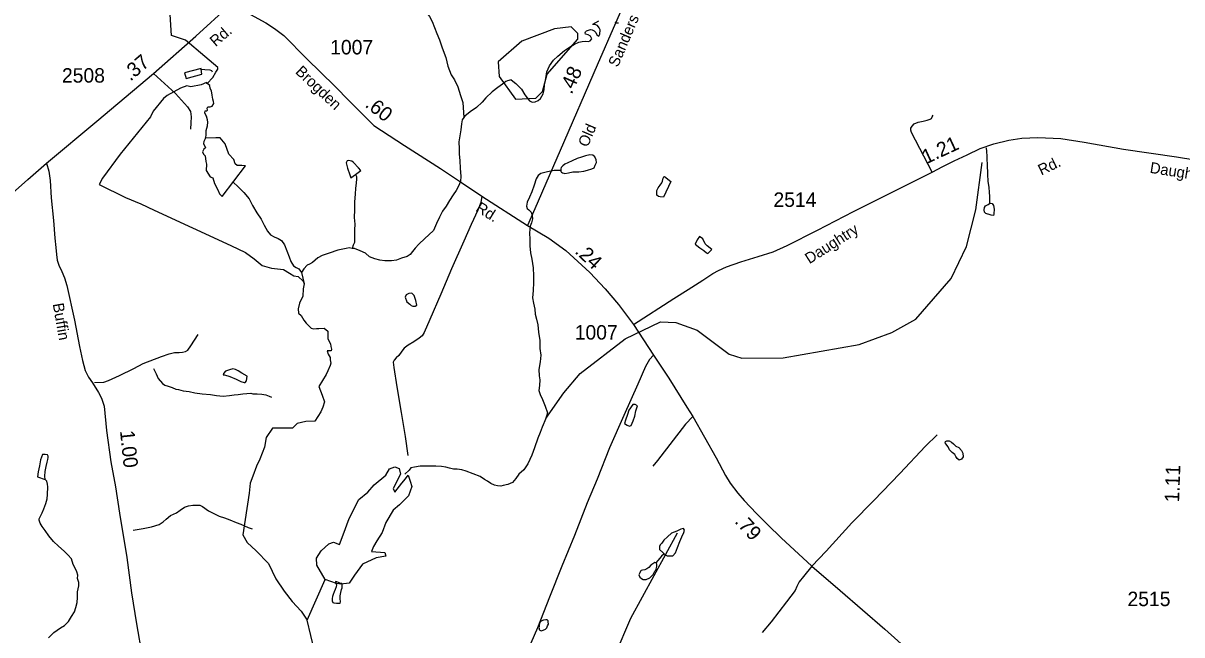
# Model space of a CAD drawing. Extents: x 2082433 to 2279600, y 546599 to 755198.
# Drawn here: x 2206062 to 2216083, y 619880 to 625167 of the extents above; entities that cross this region are included whole.
import ezdxf

# ---------------------------------------------------------------- set-up
doc = ezdxf.new("R2010")
doc.units = 0
for name, color, linetype in [('Exist Hydrographic Creek Single Shore', 7, 'Continuous'), ('Exist Hydrographic Misc Water Feature', 7, 'Continuous'), ('Exist Hydrographic Pond Over 1500 Sq Ft', 7, 'Continuous'), ('Exist Hydrographic Pond Under 1500 Sq Ft', 7, 'Continuous'), ('Exist Road Non-System Type 51', 7, 'Continuous'), ('Exist Road Secondary Mileage Hundredths English Label', 7, 'Continuous'), ('Exist Road Secondary Type 41 Attributed', 7, 'Continuous'), ('Exist Road Secondary Type 51 Attributed', 7, 'Continuous'), ('Exist Road Secondary Type 51 Label', 7, 'Continuous'), ('Exist Road Secondary Type 51 Number Label', 7, 'Continuous')]:
    doc.layers.add(name, color=color, linetype=linetype)

msp = doc.modelspace()

# ---------------------------------------------------------------- linework, layer by layer
at = {"layer": 'Exist Hydrographic Creek Single Shore'}
msp.add_line((2208519, 620007), (2208675, 620358), dxfattribs=at)
for points in [[(2207652, 624645), (2207702, 624698), (2207729, 624744), (2207745, 624768), (2207745, 624784), (2207595, 624911), (2207501, 624990), (2207466, 625020), (2207345, 625060), (2207332, 625243), (2207321, 625318), (2207367, 625430), (2207390, 625492), (2207488, 625739)], [(2209559, 625249), (2209576, 625226), (2209600, 625180), (2209620, 625130), (2209641, 625078), (2209663, 625022), (2209686, 624954), (2209716, 624871), (2209735, 624795), (2209763, 624719), (2209792, 624677), (2209822, 624616), (2209844, 624542), (2209863, 624480), (2209871, 624394), (2209874, 624352)], [(2207648, 624654), (2207601, 624635), (2207512, 624617), (2207478, 624624), (2207423, 624606), (2207307, 624543), (2207275, 624516), (2207185, 624407), (2207162, 624356), (2206901, 624036), (2206749, 623826), (2206718, 623772)], [(2207640, 624172), (2207644, 624197), (2207644, 624240), (2207655, 624280), (2207660, 624311), (2207657, 624331), (2207648, 624362), (2207641, 624373), (2207633, 624393), (2207635, 624409), (2207648, 624409), (2207655, 624416), (2207652, 624431), (2207660, 624443), (2207679, 624443), (2207695, 624451), (2207711, 624474), (2207708, 624489), (2207703, 624509), (2207695, 624545), (2207692, 624583), (2207679, 624603), (2207677, 624627), (2207652, 624645), (2207648, 624654)], [(2210283, 624676), (2210251, 624668), (2210237, 624662), (2210208, 624640), (2210166, 624610), (2210118, 624574), (2210064, 624521), (2210033, 624485), (2209983, 624439), (2209927, 624400), (2209882, 624364), (2209874, 624352)], [(2209874, 624352), (2209860, 624332), (2209852, 624296), (2209846, 624246), (2209839, 624194), (2209829, 624140), (2209834, 624080), (2209832, 624038), (2209839, 623978), (2209841, 623914), (2209847, 623842), (2209845, 623800), (2209834, 623770), (2209806, 623722), (2209780, 623682), (2209748, 623635), (2209719, 623585), (2209689, 623543), (2209664, 623489), (2209638, 623435), (2209610, 623375), (2209569, 623338), (2209537, 623306), (2209485, 623256), (2209453, 623222), (2209430, 623192), (2209408, 623167), (2209384, 623151), (2209334, 623135), (2209290, 623119), (2209248, 623114), (2209191, 623114), (2209146, 623118), (2209102, 623131), (2209058, 623147), (2209022, 623179), (2208976, 623200), (2208928, 623218), (2208908, 623220)], [(2210581, 621750), (2210738, 621972), (2210879, 622140), (2211268, 622440), (2211575, 622585), (2211708, 622579), (2211892, 622513), (2212169, 622307), (2212277, 622272), (2212635, 622275), (2213292, 622389), (2213575, 622492), (2213782, 622609), (2214088, 622960), (2214220, 623237), (2214301, 623553), (2214356, 623962)], [(2210712, 623894), (2210655, 623894), (2210597, 623883), (2210539, 623869), (2210515, 623849), (2210499, 623821), (2210480, 623766), (2210460, 623710), (2210440, 623662), (2210422, 623620), (2210415, 623584), (2210421, 623564), (2210435, 623554), (2210455, 623532), (2210465, 623504), (2210467, 623476), (2210457, 623442), (2210448, 623412), (2210440, 623354), (2210443, 623298), (2210445, 623242), (2210451, 623183), (2210462, 623127), (2210472, 623052), (2210477, 622983), (2210475, 622925), (2210472, 622857), (2210466, 622793), (2210477, 622747), (2210487, 622695), (2210489, 622653), (2210503, 622609), (2210512, 622559), (2210520, 622497), (2210530, 622424), (2210531, 622355), (2210538, 622296), (2210534, 622239), (2210522, 622173), (2210525, 622119), (2210531, 622084), (2210527, 622034), (2210522, 621993), (2210532, 621957), (2210554, 621914), (2210576, 621856), (2210598, 621800)], [(2206718, 623772), (2206946, 623659), (2207079, 623605), (2207195, 623550), (2207858, 623246), (2207986, 623184), (2208059, 623130), (2208129, 623072), (2208211, 623048), (2208312, 623037), (2208366, 623007), (2208402, 622983), (2208440, 622976), (2208484, 622936), (2208491, 622913)], [(2207879, 623794), (2207921, 623753), (2207969, 623703), (2208015, 623649), (2208044, 623592), (2208084, 623528), (2208120, 623472), (2208145, 623422), (2208175, 623369), (2208200, 623337), (2208233, 623321), (2208268, 623307), (2208295, 623288), (2208322, 623250), (2208342, 623200), (2208361, 623148), (2208376, 623108), (2208401, 623070), (2208423, 623054), (2208445, 623043), (2208470, 623011), (2208491, 622913)], [(2208908, 623220), (2208880, 623226), (2208854, 623219), (2208782, 623205), (2208708, 623178), (2208648, 623160), (2208609, 623140), (2208587, 623118), (2208565, 623098), (2208537, 623083), (2208517, 623075), (2208489, 623043), (2208470, 623011)], [(2208491, 622913), (2208483, 622871), (2208480, 622806), (2208452, 622746), (2208441, 622699), (2208443, 622661), (2208467, 622641), (2208490, 622599), (2208510, 622575), (2208552, 622532), (2208572, 622525), (2208599, 622528), (2208619, 622528), (2208666, 622531), (2208697, 622505), (2208698, 622478), (2208698, 622438), (2208720, 622396), (2208724, 622372), (2208728, 622349), (2208725, 622334), (2208706, 622336), (2208694, 622336), (2208690, 622334), (2208701, 622307), (2208717, 622278), (2208717, 622256), (2208724, 622229), (2208717, 622209), (2208698, 622162), (2208683, 622131), (2208618, 622026), (2208647, 621952), (2208669, 621894), (2208655, 621847), (2208635, 621809), (2208584, 621727), (2208507, 621725), (2208431, 621706), (2208391, 621666), (2208312, 621666), (2208266, 621666), (2208218, 621666), (2208164, 621587), (2208150, 621502), (2208110, 621399), (2208079, 621337), (2208048, 621252), (2208025, 621190), (2208017, 621105), (2207961, 620745), (2207998, 620677), (2208078, 620606), (2208185, 620498), (2208248, 620365), (2208319, 620257), (2208389, 620169), (2208466, 620084), (2208519, 620007)], [(2210598, 621800), (2210581, 621750), (2210550, 621674), (2210532, 621628), (2210514, 621580), (2210485, 621497), (2210461, 621433), (2210428, 621357), (2210392, 621305), (2210348, 621268), (2210323, 621231), (2210293, 621198), (2210255, 621180), (2210213, 621172), (2210193, 621164), (2210165, 621167), (2210137, 621175), (2210107, 621187), (2210079, 621207), (2210051, 621223), (2210013, 621248), (2209894, 621295), (2209857, 621305), (2209815, 621313), (2209784, 621313), (2209749, 621320), (2209716, 621330), (2209679, 621334), (2209631, 621339), (2209587, 621339), (2209549, 621339), (2209496, 621337), (2209445, 621330), (2209414, 621324), (2209399, 621304), (2209363, 621270)], [(2209450, 615481), (2209423, 615806), (2209346, 616047), (2209303, 616281), (2209327, 616454), (2209473, 616907), (2209548, 617030), (2209705, 617191), (2210195, 617385), (2210369, 617562), (2210517, 617772), (2210582, 617954), (2210439, 618272), (2210445, 618488), (2210470, 618570), (2210751, 618905), (2211047, 619391), (2211318, 620025), (2211721, 620762)], [(2207880, 614837), (2207737, 614994), (2207735, 615378), (2207906, 615886), (2207905, 616113), (2207778, 616410), (2207718, 616651), (2207740, 617077), (2207772, 617253), (2207846, 617321), (2208121, 617348), (2208254, 617414), (2208328, 617541), (2208401, 617808), (2208332, 618190), (2208338, 618498), (2208501, 619023), (2208624, 619349), (2208614, 619608), (2208519, 620007)]]:
    msp.add_lwpolyline(points, dxfattribs=at)
at = {"layer": 'Exist Hydrographic Misc Water Feature'}
for points in [[(2210283, 624676), (2210323, 624645), (2210372, 624597), (2210402, 624549), (2210422, 624522), (2210442, 624496), (2210465, 624484), (2210491, 624486), (2210516, 624498), (2210536, 624517), (2210558, 624555), (2210568, 624590), (2210571, 624633), (2210581, 624689), (2210590, 624747), (2210614, 624797), (2210648, 624847), (2210685, 624883), (2210743, 624930), (2210787, 624960), (2210831, 624986), (2210868, 625003), (2210897, 625009), (2210924, 625011), (2210950, 625009), (2210965, 625013), (2210979, 625031), (2210970, 625055), (2210948, 625065), (2210924, 625073), (2210922, 625083), (2210924, 625093), (2210934, 625101), (2210950, 625107), (2210968, 625111), (2210982, 625109), (2211000, 625100), (2211014, 625086), (2211024, 625067), (2211042, 625056), (2211050, 625072), (2211052, 625108), (2211044, 625128), (2211028, 625148), (2211005, 625155), (2210987, 625155)], [(2211039, 625184), (2210987, 625155)], [(2211212, 625167), (2211196, 625167), (2211182, 625173)], [(2207602, 624768), (2207600, 624776), (2207458, 624739), (2207472, 624689), (2207606, 624726), (2207602, 624768)], [(2207602, 624768), (2207634, 624767), (2207676, 624765), (2207692, 624757), (2207696, 624747)], [(2210712, 623894), (2210712, 623884), (2210717, 623878), (2210727, 623872), (2210738, 623870), (2210746, 623868), (2210778, 623872), (2210816, 623881), (2210869, 623883), (2210912, 623887), (2210942, 623896), (2210980, 623908), (2211000, 623918), (2211010, 623940), (2211020, 623964), (2211018, 623986), (2211005, 624012), (2210989, 624026), (2210962, 624030), (2210925, 624021), (2210891, 624009), (2210854, 623997), (2210810, 623978), (2210774, 623960), (2210748, 623948), (2210728, 623934), (2210716, 623920), (2210712, 623908), (2210712, 623894)], [(2214392, 624089), (2214394, 624059), (2214398, 624017), (2214396, 623989), (2214400, 623949), (2214403, 623859), (2214406, 623801), (2214414, 623748), (2214416, 623705), (2214420, 623669), (2214420, 623631), (2214421, 623607)], [(2208936, 623860), (2208983, 623894), (2208963, 623918), (2208919, 623963), (2208904, 623975), (2208876, 623979), (2208865, 623977), (2208855, 623959), (2208867, 623913), (2208887, 623855), (2208896, 623831), (2208936, 623860)], [(2208936, 623860), (2208944, 623842), (2208946, 623820), (2208942, 623786), (2208936, 623738), (2208934, 623692), (2208927, 623620), (2208927, 623554), (2208926, 623488), (2208930, 623430), (2208927, 623380), (2208927, 623316), (2208927, 623270), (2208917, 623248), (2208908, 623220)], [(2211599, 623662), (2211572, 623666), (2211557, 623668), (2211543, 623680), (2211541, 623698), (2211543, 623722), (2211555, 623744), (2211571, 623768), (2211587, 623788), (2211590, 623802), (2211596, 623828), (2211602, 623840), (2211608, 623842), (2211663, 623799), (2211599, 623662)], [(2214405, 623515), (2214389, 623523), (2214377, 623533), (2214373, 623555), (2214377, 623573), (2214385, 623587), (2214407, 623601), (2214421, 623607)], [(2214421, 623607), (2214431, 623612), (2214443, 623608), (2214455, 623592), (2214459, 623558), (2214457, 623518), (2214455, 623506), (2214433, 623508), (2214409, 623515), (2214405, 623515)], [(2211874, 623258), (2211915, 623224), (2211948, 623203), (2211973, 623181), (2211983, 623175), (2212017, 623211), (2211978, 623243), (2211959, 623261), (2211940, 623303), (2211912, 623324), (2211892, 623294), (2211874, 623258)], [(2209467, 622730), (2209459, 622770), (2209444, 622814), (2209424, 622833), (2209396, 622831), (2209374, 622819), (2209365, 622799), (2209379, 622759), (2209405, 622737), (2209419, 622726), (2209433, 622722), (2209443, 622722), (2209453, 622720), (2209467, 622730)], [(2207188, 622182), (2207212, 622137), (2207230, 622097), (2207267, 622053), (2207288, 622037), (2207317, 622029), (2207349, 622018), (2207381, 622004), (2207405, 622000), (2207445, 621990), (2207497, 621983), (2207547, 621971), (2207611, 621962), (2207681, 621956), (2207733, 621948), (2207791, 621944), (2207847, 621949), (2207887, 621955), (2207921, 621958), (2207961, 621962), (2207997, 621966), (2208031, 621968), (2208049, 621964), (2208087, 621963), (2208125, 621959), (2208161, 621955), (2208189, 621943), (2208211, 621935)], [(2208000, 622116), (2207952, 622142), (2207921, 622161), (2207897, 622173), (2207875, 622179), (2207846, 622171), (2207812, 622159), (2207794, 622140), (2207792, 622126), (2207804, 622127), (2207848, 622113), (2207904, 622089), (2207944, 622071), (2207972, 622060), (2207981, 622060), (2207994, 622076), (2208000, 622116)], [(2211262, 621706), (2211287, 621693), (2211307, 621685), (2211321, 621689), (2211339, 621729), (2211351, 621771), (2211361, 621815), (2211370, 621841), (2211376, 621860), (2211356, 621871), (2211334, 621871), (2211301, 621821), (2211289, 621785), (2211271, 621735), (2211262, 621706)], [(2214041, 621532), (2214035, 621536), (2214039, 621552), (2214051, 621558), (2214071, 621556), (2214091, 621544), (2214107, 621530), (2214128, 621510), (2214154, 621499), (2214178, 621473), (2214188, 621449), (2214192, 621419), (2214178, 621399), (2214156, 621391), (2214140, 621403), (2214128, 621421), (2214120, 621440), (2214098, 621456), (2214075, 621480), (2214061, 621504), (2214041, 621532)], [(2206251, 621224), (2206248, 621252), (2206252, 621292), (2206260, 621335), (2206270, 621372), (2206274, 621395), (2206279, 621412), (2206279, 621425), (2206273, 621436), (2206251, 621438), (2206235, 621440), (2206229, 621438), (2206212, 621394), (2206202, 621340), (2206192, 621288), (2206187, 621246), (2206251, 621224)], [(2206282, 619855), (2206328, 619900), (2206384, 619942), (2206419, 619962), (2206455, 619996), (2206479, 620039), (2206505, 620079), (2206516, 620117), (2206528, 620161), (2206531, 620203), (2206531, 620253), (2206543, 620303), (2206543, 620333), (2206533, 620367), (2206534, 620395), (2206526, 620426), (2206509, 620461), (2206494, 620489), (2206479, 620538), (2206449, 620572), (2206415, 620604), (2206367, 620646), (2206324, 620687), (2206284, 620735), (2206252, 620781), (2206225, 620816), (2206209, 620844), (2206201, 620872), (2206201, 620882), (2206227, 620934), (2206240, 620970), (2206258, 621014), (2206268, 621056), (2206273, 621094), (2206275, 621159), (2206273, 621182), (2206267, 621209), (2206251, 621224)], [(2207013, 620786), (2207047, 620790), (2207101, 620800), (2207173, 620815), (2207237, 620835), (2207273, 620856), (2207299, 620880), (2207336, 620912), (2207388, 620936), (2207420, 620959), (2207456, 620983), (2207491, 620995), (2207528, 621001), (2207568, 621002), (2207590, 621000), (2207612, 620988), (2207664, 620952), (2207710, 620929), (2207758, 620905), (2207802, 620891), (2207848, 620874), (2207903, 620852), (2207944, 620836), (2207977, 620821), (2208009, 620809), (2208043, 620797)], [(2211605, 620580), (2211613, 620573), (2211631, 620562), (2211649, 620562), (2211659, 620562), (2211681, 620564), (2211703, 620590), (2211720, 620636), (2211742, 620688), (2211760, 620726), (2211776, 620765), (2211781, 620785), (2211773, 620799), (2211749, 620793), (2211714, 620776), (2211670, 620760), (2211636, 620728), (2211602, 620697), (2211586, 620673), (2211570, 620657), (2211564, 620643), (2211566, 620617), (2211593, 620592), (2211605, 620580)], [(2211605, 620580), (2211583, 620559), (2211567, 620543), (2211533, 620503)], [(2211533, 620503), (2211525, 620505), (2211508, 620495), (2211490, 620481), (2211474, 620461), (2211456, 620450), (2211438, 620443), (2211418, 620438), (2211406, 620436), (2211402, 620430), (2211394, 620416), (2211388, 620400), (2211394, 620378), (2211410, 620366), (2211425, 620358), (2211450, 620358), (2211482, 620373), (2211510, 620401), (2211524, 620429), (2211530, 620437)], [(2211530, 620437), (2211536, 620447), (2211541, 620471), (2211543, 620487), (2211539, 620501), (2211533, 620503)], [(2208818, 620324), (2208802, 620328), (2208790, 620332), (2208774, 620338), (2208764, 620340), (2208766, 620326), (2208772, 620312), (2208770, 620294), (2208760, 620272), (2208752, 620252), (2208743, 620230), (2208737, 620212), (2208735, 620194), (2208735, 620174), (2208739, 620160), (2208749, 620158), (2208773, 620154), (2208795, 620154), (2208803, 620154), (2208805, 620166), (2208803, 620194), (2208803, 620218), (2208808, 620246), (2208814, 620272), (2208822, 620286), (2208822, 620300), (2208822, 620314), (2208818, 620324)], [(2210595, 620009), (2210581, 620011), (2210563, 620008), (2210554, 620005), (2210535, 619994), (2210527, 619984), (2210526, 619958), (2210524, 619952), (2210523, 619944), (2210524, 619936), (2210524, 619926), (2210530, 619920), (2210542, 619914), (2210560, 619921), (2210578, 619929), (2210591, 619941), (2210598, 619957), (2210604, 619971), (2210603, 619993), (2210603, 620001), (2210595, 620009)]]:
    msp.add_lwpolyline(points, dxfattribs=at)
at = {"layer": 'Exist Hydrographic Pond Over 1500 Sq Ft'}
for points in [[(2207640, 624172), (2207625, 624144), (2207622, 624128), (2207640, 624090), (2207625, 624078), (2207613, 624054), (2207621, 624034), (2207636, 624019), (2207643, 623972), (2207647, 623949), (2207645, 623894), (2207679, 623840), (2207703, 623829), (2207718, 623782), (2207745, 623727), (2207761, 623691), (2207784, 623669), (2207986, 623934), (2207952, 623937), (2207914, 623937), (2207894, 623952), (2207883, 623990), (2207840, 624034), (2207809, 624124), (2207765, 624175), (2207727, 624175)], [(2208675, 620358), (2208601, 620481), (2208598, 620543), (2208638, 620606), (2208706, 620668), (2208745, 620682), (2208799, 620662), (2208830, 620745), (2208881, 620886), (2208964, 621051), (2209043, 621113), (2209097, 621176), (2209199, 621261), (2209230, 621314), (2209275, 621331), (2209315, 621317), (2209324, 621269), (2209261, 621144), (2209275, 621113), (2209338, 621190), (2209369, 621229), (2209392, 621261), (2209409, 621207), (2209423, 621161), (2209394, 621082), (2209318, 621005), (2209261, 620957), (2209199, 620850), (2209168, 620765), (2209122, 620694), (2209091, 620645), (2209074, 620600), (2209190, 620592), (2209199, 620560), (2209114, 620546), (2208998, 620490), (2208927, 620396), (2208881, 620328), (2208810, 620319), (2208771, 620325)]]:
    msp.add_lwpolyline(points, close=True, dxfattribs=at)
at = {"layer": 'Exist Hydrographic Pond Under 1500 Sq Ft'}
msp.add_lwpolyline([(2210178, 624706), (2210321, 624510), (2210496, 624519), (2210554, 624577), (2210594, 624727), (2210859, 625030), (2210858, 625079), (2210800, 625136), (2210658, 625119), (2210376, 625010), (2210169, 624834), (2210178, 624706)], dxfattribs=at)
at = {"layer": 'Exist Road Non-System Type 51'}
for points in [[(2207188, 624733), (2207378, 624558), (2207484, 624444), (2207510, 624404), (2207515, 624358), (2207512, 624305), (2207510, 624250)], [(2213925, 623880), (2213745, 624221), (2213738, 624242), (2213738, 624259), (2213751, 624276), (2213769, 624298), (2213803, 624310), (2213845, 624320), (2213880, 624328), (2213906, 624338), (2213918, 624343), (2213925, 624356), (2213931, 624371)], [(2210029, 623672), (2210021, 623617), (2209994, 623552), (2209937, 623428), (2209873, 623283), (2209767, 623044), (2209675, 622825), (2209580, 622605), (2209530, 622492), (2209512, 622465), (2209488, 622445), (2209442, 622414), (2209393, 622383), (2209358, 622357), (2209338, 622331), (2209310, 622295), (2209288, 622274), (2209271, 622253), (2209262, 622236), (2209269, 622192), (2209295, 622023), (2209331, 621803), (2209367, 621595), (2209390, 621429)], [(2206680, 622060), (2206760, 622065), (2206800, 622079), (2206896, 622121), (2207020, 622181), (2207101, 622226), (2207258, 622287), (2207324, 622310), (2207371, 622320), (2207412, 622320), (2207441, 622323), (2207465, 622328), (2207486, 622342), (2207512, 622379), (2207575, 622476)], [(2211514, 622298), (2211479, 622260), (2211444, 622198), (2211379, 622047), (2211257, 621775), (2211134, 621497), (2211025, 621227), (2210939, 621021), (2210830, 620739), (2210721, 620474), (2210614, 620206), (2210509, 619942), (2210396, 619676)], [(2211854, 621766), (2211790, 621702), (2211549, 621387), (2211507, 621338)], [(2212884, 620474), (2213008, 620604), (2213229, 620847), (2213418, 621040), (2213643, 621274), (2213865, 621510), (2213967, 621609)], [(2212884, 620474), (2212810, 620385), (2212773, 620338), (2212754, 620299), (2212740, 620264), (2212663, 620166), (2212531, 619992), (2212454, 619900)]]:
    msp.add_lwpolyline(points, dxfattribs=at)
at = {"layer": 'Exist Road Secondary Type 41 Attributed'}
msp.add_lwpolyline([(2206264, 623956), (2206284, 623888), (2206294, 623808), (2206303, 623658), (2206323, 623460), (2206336, 623308), (2206343, 623229), (2206349, 623168), (2206356, 623118), (2206370, 623075), (2206395, 623020), (2206419, 622966), (2206440, 622899), (2206506, 622599), (2206550, 622371), (2206575, 622252), (2206598, 622166), (2206628, 622106), (2206660, 622059), (2206714, 621975), (2206738, 621927), (2206762, 621857), (2206783, 621647), (2206820, 621375), (2206859, 621158), (2206896, 620932), (2206957, 620548), (2207000, 620244), (2207041, 619974), (2207090, 619692)], dxfattribs=at)
at = {"layer": 'Exist Road Secondary Type 51 Attributed'}
for points in [[(2211374, 625757), (2211366, 625642), (2211355, 625580), (2211301, 625431), (2211184, 625168), (2211027, 624803), (2210705, 624067), (2210486, 623561), (2210424, 623417)], [(2206264, 623956), (2206700, 624320), (2207188, 624733), (2207555, 625055), (2207845, 625320)], [(2207845, 625320), (2207951, 625280), (2208029, 625241), (2208161, 625170), (2208235, 625121), (2208317, 625061), (2208516, 624860), (2208757, 624623), (2208885, 624494), (2208968, 624410), (2209033, 624344), (2209095, 624282), (2209361, 624110), (2209670, 623911), (2209844, 623795), (2210029, 623672), (2210424, 623417)], [(2211340, 622563), (2211690, 622787), (2211812, 622866), (2211941, 622947), (2212026, 623003), (2212075, 623029), (2212145, 623060), (2212268, 623103), (2212419, 623150), (2212548, 623191), (2212670, 623245), (2212933, 623378), (2213242, 623539), (2213617, 623726), (2213925, 623880), (2214016, 623929), (2214113, 623977), (2214226, 624030), (2214340, 624083), (2214458, 624123), (2214586, 624157), (2214699, 624172), (2214837, 624179), (2215037, 624171), (2215239, 624139), (2215578, 624078), (2216037, 624013), (2216477, 623941)], [(2205700, 623460), (2206103, 623815), (2206264, 623956)], [(2210424, 623417), (2210608, 623308), (2210756, 623201), (2210964, 623012), (2211096, 622872), (2211211, 622734), (2211340, 622563)], [(2211340, 622563), (2211514, 622298), (2211645, 622099), (2211803, 621849), (2211854, 621766), (2212056, 621410), (2212135, 621256), (2212178, 621191), (2212244, 621105), (2212298, 621042), (2212405, 620930), (2212502, 620831), (2212618, 620718), (2212884, 620474), (2213128, 620262), (2213514, 619929), (2213769, 619702), (2214034, 619474)]]:
    msp.add_lwpolyline(points, dxfattribs=at)

# ---------------------------------------------------------------- texts
at = {"layer": 'Exist Road Secondary Mileage Hundredths English Label'}
for s, rotation, p in [('.37', 40.4559, (2206989, 624661)), ('.48', 66.1071, (2210806, 624546)), ('.60', 321.7727, (2209011, 624450)), ('1.21', 24.9177, (2213871, 623946)), ('.24', 317.2369, (2210826, 623186)), ('1.00', 275.9282, (2206899, 621642)), ('1.11', 87.8804, (2216059, 621023)), ('.79', 312.4786, (2212209, 620855))]:
    msp.add_text(s, height=125, rotation=rotation, dxfattribs=at).set_placement(p)
at = {"layer": 'Exist Road Secondary Type 51 Label'}
for s, rotation, p in [('Sanders', 66.7717, (2211205, 624781)), ('Rd.', 40.4559, (2207726, 624959)), ('Brogden', 316.6431, (2208410, 624740)), ('Old', 66.7717, (2210944, 624089)), ('Rd.', 25.7804, (2214868, 623849)), ('Daughtry', 351.0654, (2215802, 623874)), ('Rd.', 328.2094, (2209968, 623547)), ('Daughtry', 32.5955, (2212862, 623083)), ('Buffin', 279.9283, (2206317, 622740))]:
    msp.add_text(s, height=95, rotation=rotation, dxfattribs=at).set_placement(p)
at = {"layer": 'Exist Road Secondary Type 51 Number Label'}
for s, p in [('1007', (2208717, 624897)), ('2508', (2206397, 624653)), ('2514', (2212551, 623579)), ('1007', (2210832, 622432)), ('2515', (2215613, 620128))]:
    msp.add_text(s, height=125, dxfattribs=at).set_placement(p)

doc.saveas('drawing.dxf')
